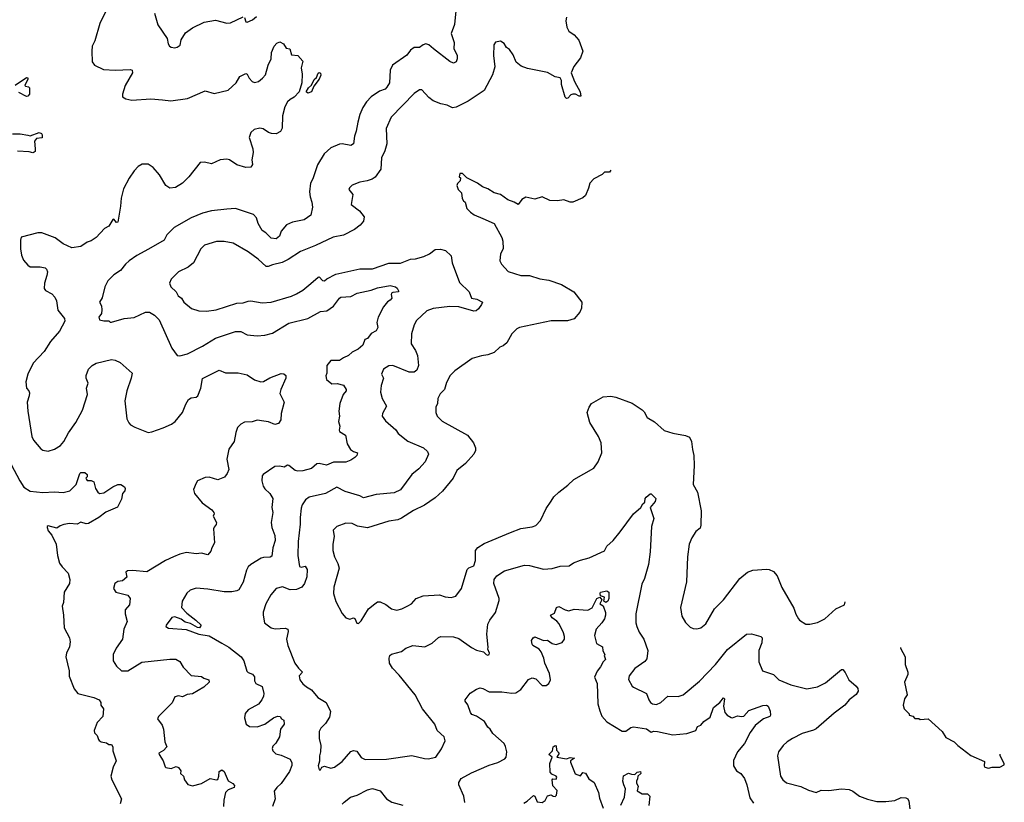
# Model space of a CAD drawing. Extents: x 1933546 to 2138868, y 524910 to 667279.
# Tile 456 of 466: x 2099391 to 2107160, y 623177 to 629354. Entities that reach past the tile are written whole.
import ezdxf

# ---------------------------------------------------------------- set-up
doc = ezdxf.new("R2010")
doc.units = 0

msp = doc.modelspace()

# ---------------------------------------------------------------- linework, layer by layer
at = {"layer": '0CON10XD'}
for points in [[(2100103.8, 629485), (2100022.5, 629325), (2099985, 629187.5), (2099964.4, 629145), (2099959.5, 629105), (2099962.6, 629022.6), (2099981.2, 628995), (2100051.7, 628961.7), (2100145, 628954.4), (2100265, 628961.2), (2100280, 628955), (2100282, 628935), (2100223.1, 628835), (2100202, 628765), (2100203.8, 628745), (2100228.8, 628728.8), (2100275, 628718.1), (2100425, 628728.4), (2100518.7, 628721.3), (2100585, 628712.3), (2100715, 628732.5), (2100855, 628792.5), (2100925, 628772), (2101035, 628798.8), (2101098.8, 628855), (2101128.8, 628905), (2101175, 628930), (2101186.7, 628925), (2101202.7, 628892.7), (2101226.7, 628865), (2101245, 628859.4), (2101275, 628866.9), (2101308.4, 628891.6), (2101330.5, 628919.5), (2101351.8, 628995), (2101374.5, 629045.5), (2101378.1, 629095), (2101398.6, 629145), (2101420.3, 629169.7), (2101445, 629178), (2101473.2, 629163.2), (2101495, 629130), (2101523.3, 629123.3), (2101536.2, 629076.2), (2101585, 629071.2), (2101626.4, 629026.4), (2101612.5, 628975), (2101620, 628925), (2101616.2, 628855), (2101597.5, 628785), (2101556.8, 628743.2), (2101526.7, 628725), (2101504.2, 628705), (2101484.2, 628665), (2101465.8, 628595), (2101461.7, 628498.3), (2101448.8, 628471.2), (2101415, 628453.3), (2101377, 628457), (2101355, 628463.3), (2101313, 628493), (2101285, 628498.6), (2101242, 628488), (2101215.5, 628464.5), (2101202.5, 628425), (2101232, 628335), (2101234, 628305), (2101222, 628248), (2101228.8, 628211.2), (2101215, 628190), (2101175, 628188.6), (2101105, 628208.1), (2101047.9, 628247.9), (2101025, 628254.4), (2100972.7, 628247.3), (2100905, 628215.7), (2100850.7, 628230.7), (2100815, 628226.7), (2100725, 628113.3), (2100676.7, 628065), (2100619.6, 628030.5), (2100575, 628023.8), (2100543.8, 628045), (2100495, 628130), (2100445, 628187.5), (2100405, 628212.5), (2100356.4, 628213.6), (2100326.7, 628195), (2100295, 628160), (2100255.8, 628104.2), (2100211.2, 628018.8), (2100192, 627945), (2100187.7, 627882.3), (2100166.7, 627755), (2100155, 627753.3), (2100135, 627780), (2100125, 627776.2), (2100095.7, 627724.3), (2100060, 627705), (2099995, 627636), (2099955, 627609.2), (2099922.6, 627597.4), (2099875, 627563.5), (2099804, 627554), (2099735, 627586.2), (2099671.7, 627631.7), (2099565, 627670.8), (2099535, 627670.6), (2099403.6, 627636.4), (2099396.4, 627613.6), (2099398.6, 627545), (2099405.7, 627495), (2099422, 627455), (2099455, 627416), (2099475, 627404), (2099553.9, 627403.9), (2099592.5, 627395), (2099603.3, 627385), (2099610, 627365), (2099606.7, 627335), (2099586.7, 627275), (2099583.6, 627233.6), (2099596.1, 627216.1), (2099645, 627189.2), (2099668.6, 627165), (2099681.4, 627135), (2099692.1, 627062.1), (2099744, 626995), (2099748.6, 626975), (2099705.7, 626895), (2099635.5, 626814.5), (2099585, 626734.2), (2099496.4, 626643.6), (2099454.5, 626555.5), (2099439.2, 626495), (2099445.6, 626445.6), (2099464.3, 626424.3), (2099468.1, 626408.1), (2099467.1, 626385), (2099451.1, 626335), (2099454.4, 626265), (2099488, 626065), (2099501.2, 626035), (2099558.3, 625968.3), (2099575, 625956.7), (2099615, 625948.8), (2099666.7, 625965), (2099712.5, 625992.5), (2099740.6, 626025), (2099777.4, 626092.6), (2099835.3, 626174.7), (2099886.9, 626273.1), (2099927.1, 626395), (2099919.4, 626445), (2099931.5, 626485), (2099915.8, 626525), (2099915.8, 626545), (2099935, 626596.2), (2099964.2, 626625), (2099995, 626643.3), (2100115, 626672), (2100145, 626667.9), (2100185, 626647.9), (2100277.5, 626565), (2100270.8, 626525), (2100236.2, 626425), (2100220, 626345), (2100236.7, 626205), (2100251.7, 626171.7), (2100266.4, 626156.4), (2100299.3, 626139.3), (2100405, 626095.8), (2100435, 626100.8), (2100523.8, 626133.8), (2100588.8, 626161.2), (2100618.1, 626181.9), (2100675.5, 626255), (2100701.2, 626318.8), (2100723.8, 626356.2), (2100745, 626369.2), (2100784.1, 626375.9), (2100795.6, 626384.4), (2100821.4, 626445), (2100835, 626523.3), (2100965, 626588), (2101015, 626565.8), (2101115.7, 626565.7), (2101185, 626550.6), (2101245, 626512), (2101295, 626495.8), (2101315, 626498), (2101365, 626527.5), (2101455, 626561.2), (2101475, 626560), (2101492.5, 626545), (2101491.2, 626525), (2101451.2, 626435), (2101444.2, 626405), (2101478, 626335), (2101453.3, 626245), (2101452.5, 626195), (2101433, 626167), (2101405, 626158.8), (2101355, 626180), (2101316.7, 626186.7), (2101265, 626193.3), (2101225, 626180), (2101165, 626177.1), (2101135, 626162.5), (2101110, 626135), (2101095.5, 626095), (2101084.4, 626025), (2101040.8, 625965), (2101026.9, 625885), (2101040.3, 625805), (2101028.6, 625771.4), (2101006.3, 625743.7), (2100955, 625723.1), (2100885, 625742.5), (2100855, 625740.8), (2100794.5, 625715.5), (2100782.7, 625697.3), (2100763.3, 625645), (2100770, 625615), (2100830.3, 625540.3), (2100906.7, 625485), (2100923.3, 625465), (2100926.1, 625453.9), (2100916.7, 625435), (2100943.8, 625385), (2100941.2, 625368.8), (2100925, 625350), (2100921.4, 625335), (2100927.8, 625225), (2100906.2, 625185), (2100900.7, 625159.3), (2100875, 625130), (2100825, 625144), (2100785, 625139.2), (2100707.7, 625147.7), (2100655, 625136.9), (2100606.2, 625115), (2100542.9, 625087.1), (2100395, 624995.8), (2100282.3, 625007.7), (2100242.5, 625005), (2100230, 624995), (2100236.7, 624953.3), (2100202.5, 624925), (2100165, 624920.8), (2100141.2, 624905), (2100132.5, 624865), (2100150, 624835), (2100245, 624811.2), (2100263.8, 624785), (2100257.5, 624735), (2100224.1, 624695.9), (2100224.3, 624665.7), (2100239.4, 624605), (2100212.1, 624545), (2100202.7, 624465), (2100151.4, 624395), (2100128, 624345), (2100130, 624295), (2100155, 624251.2), (2100195, 624215.8), (2100245, 624214.4), (2100356, 624284), (2100576.7, 624306.7)], [(2102832, 629425), (2102821.2, 629315), (2102796.7, 629245), (2102818.2, 629175), (2102816.4, 629125), (2102841.9, 629075), (2102844, 629045), (2102835, 629022.5), (2102815, 629011.2), (2102785, 629022.9), (2102656.2, 629125), (2102620, 629155), (2102595, 629163.8), (2102575, 629156.7), (2102545, 629133.8), (2102505, 629133.8), (2102475, 629113.8), (2102446.8, 629073.2), (2102333.8, 628995), (2102314, 628955), (2102309.4, 628855), (2102288.9, 628821.1), (2102273.8, 628805), (2102231.1, 628788.9), (2102164.2, 628745), (2102126.9, 628705), (2102098.6, 628661.4), (2102075.5, 628605), (2102060, 628545), (2102046.8, 628473.2), (2102032.5, 628435), (2102025, 628374), (2102005, 628360.6), (2101935, 628374), (2101915, 628372), (2101847.3, 628342.7), (2101794.2, 628295.8), (2101740.3, 628209.7), (2101705, 628097.5), (2101686.9, 628063.1), (2101679.1, 627995), (2101683.5, 627955), (2101697.1, 627912.9), (2101701.4, 627875), (2101688.8, 627811.2), (2101635, 627774.4), (2101545, 627755.5), (2101497.5, 627735), (2101454.2, 627685), (2101441.2, 627645), (2101415, 627624.4), (2101375, 627629.2), (2101332.1, 627672.1), (2101305, 627690), (2101273.3, 627745), (2101258.9, 627788.9), (2101235, 627817.1), (2101095, 627862.9), (2101025, 627859.4), (2100904.5, 627845.5), (2100835, 627828), (2100745, 627790), (2100610.8, 627715), (2100552.5, 627655), (2100531.2, 627615), (2100408.2, 627541.8), (2100315, 627494.2), (2100255, 627452), (2100225, 627423.8), (2100186.7, 627373.3), (2100135, 627340.8), (2100087.8, 627292.2), (2100062.2, 627245), (2100041.7, 627158.3), (2100020, 627125), (2100036.7, 627095), (2100040, 627065), (2100037.5, 627035), (2100016.7, 627005), (2100021.2, 626985), (2100055, 626976.2), (2100095, 626977.5), (2100105, 626967.5), (2100115, 626966.7), (2100215, 626994.6), (2100295, 627004.5), (2100385, 627044.6), (2100415, 627044.6), (2100455, 627021.2), (2100490.9, 626985), (2100592.4, 626762.4), (2100635, 626703.3), (2100655, 626701.2), (2100715, 626718.1), (2100833.7, 626776.4), (2100935, 626840), (2101095, 626893.3), (2101135, 626892.5), (2101185, 626866.7), (2101265, 626858.6), (2101325, 626864.3), (2101385, 626880.6), (2101515, 626960), (2101663.7, 626996.3), (2101765, 627051.9), (2101815, 627055.7), (2101866.7, 627093.3), (2101913.6, 627156.4), (2101925.5, 627164.5), (2102005, 627170.5), (2102055, 627195.5), (2102165, 627218.5), (2102215, 627237.5), (2102315, 627256.9), (2102357.5, 627245), (2102370, 627235), (2102380, 627215), (2102380, 627205), (2102335, 627200), (2102324.3, 627195.7), (2102321.2, 627185), (2102328, 627155), (2102315, 627139.2), (2102292.7, 627127.3), (2102262.8, 627087.2), (2102220, 627005), (2102208, 626965), (2102216, 626925), (2102205, 626898.8), (2102163.6, 626876.4), (2102135, 626837.5), (2102115, 626830), (2102098.8, 626785), (2102062.5, 626755), (2102015, 626731.1), (2101985, 626704.3), (2101945, 626685.8), (2101915, 626663.8), (2101845, 626663.1), (2101814.3, 626624.3), (2101813.8, 626565), (2101806.4, 626543.6), (2101811.2, 626515), (2101855, 626481.4), (2101895, 626482.5), (2101945, 626470), (2101966.7, 626435), (2101966.7, 626425), (2101944.1, 626395.9), (2101916.7, 626325), (2101910.6, 626265), (2101915.6, 626225), (2101906, 626184), (2101917.1, 626145), (2101912.9, 626115), (2101915, 626104.4), (2101960.8, 626075), (2101975.6, 626005.6), (2102002.7, 625962.7), (2102025, 625946.7), (2102057.5, 625935), (2102052.5, 625915), (2102035, 625897.5), (2102003.6, 625876.4), (2101965, 625861.9), (2101868.6, 625861.4), (2101812.1, 625837.9), (2101755, 625850.2), (2101735, 625848.6), (2101695, 625813.1), (2101625, 625793.6), (2101585, 625790.9), (2101565, 625795.6), (2101515, 625835.5), (2101505, 625837.5), (2101478.3, 625821.7), (2101445, 625829.2), (2101405, 625827.5), (2101311.2, 625765), (2101304.2, 625755), (2101302.5, 625715), (2101311.7, 625671.7), (2101325, 625650.8), (2101364.5, 625614.4), (2101388.6, 625575), (2101380.6, 625505), (2101388.9, 625465), (2101375.6, 625385.6), (2101381.4, 625345), (2101405, 625282.5), (2101406.4, 625243.6), (2101388.6, 625185), (2101380.8, 625119.2), (2101368.3, 625111.7), (2101315, 625110), (2101296.5, 625103.5), (2101215, 625054.2), (2101195, 625036), (2101180.7, 625010.7), (2101155.8, 624915), (2101119.2, 624855), (2101104.4, 624845.6), (2101065, 624837.5), (2101005, 624837.7), (2100875, 624859.6), (2100785, 624866.9), (2100737.6, 624852.4), (2100711.4, 624828.6), (2100674.5, 624765), (2100669.1, 624715), (2100709.4, 624669.4), (2100781.9, 624615), (2100822.5, 624575), (2100810, 624555), (2100795, 624556.7), (2100738.3, 624588.3), (2100698.2, 624598.3), (2100665, 624623.4), (2100615, 624641.5), (2100591.2, 624635), (2100546.7, 624575), (2100543.9, 624563.9), (2100565, 624551.2), (2100705, 624540), (2100805, 624504.4), (2100885, 624490.6), (2100985, 624433.8), (2101041.1, 624401.1), (2101137.7, 624325), (2101160, 624295), (2101183.4, 624213.4), (2101195, 624202), (2101228.3, 624188.3), (2101245, 624166.7), (2101244.3, 624135), (2101254, 624115), (2101305, 624092.5), (2101318.6, 624035), (2101315.7, 624015), (2101301.9, 623985), (2101275, 623951.4), (2101195, 623906.9), (2101171.3, 623878.7), (2101164.2, 623845), (2101178.8, 623795), (2101205.8, 623775.8), (2101265, 623772.2), (2101325.4, 623794.6), (2101395, 623844.2), (2101425, 623858), (2101447.5, 623855), (2101457.5, 623837.5), (2101476, 623825), (2101478.8, 623795), (2101448.8, 623755), (2101440, 623695), (2101412.5, 623645), (2101389.1, 623620.9), (2101383, 623603), (2101388, 623585), (2101411.3, 623561.3), (2101455, 623550.8), (2101525, 623516.7), (2101537.8, 623487.8), (2101537.6, 623467.6), (2101521.2, 623421.2), (2101455.6, 623325), (2101419.2, 623295), (2101398.8, 623265), (2101406, 623205), (2101385.8, 623144.2)], [(2100456, 629405), (2100482.3, 629312.3), (2100553.8, 629205), (2100562.7, 629162.7), (2100573.3, 629145), (2100586.1, 629136.1), (2100615, 629131.2), (2100635, 629136.2), (2100656.8, 629153.2), (2100666.2, 629195), (2100700.3, 629249.7), (2100755, 629290.8), (2100847.5, 629335), (2100935, 629350.8), (2101025, 629326.2), (2101055, 629328.8), (2101155, 629377.5)], [(2103706, 629375), (2103700, 629345), (2103709.4, 629295), (2103724.7, 629264.7), (2103765.8, 629235), (2103802.7, 629192.7), (2103833.3, 629105), (2103816.4, 629053.6), (2103764.3, 628985), (2103743.3, 628935), (2103767.5, 628865), (2103813.3, 628785), (2103820, 628750), (2103805, 628750), (2103776.4, 628766.4), (2103755, 628766.7), (2103739.3, 628760.7), (2103717.5, 628735), (2103705, 628731.2), (2103695, 628742.5), (2103667, 628843), (2103667.5, 628875), (2103656.2, 628896.2), (2103615, 628904.2), (2103555, 628937.1), (2103398.3, 628968.3), (2103347.3, 628987.3), (2103309.7, 629019.7), (2103285, 629077.5), (2103255, 629117.5), (2103232.5, 629135), (2103213.3, 629165), (2103185, 629183.3), (2103145, 629176.2), (2103131.2, 629155), (2103128.8, 629071.2), (2103141.4, 628981.4), (2103120.7, 628919.3), (2103056.4, 628795), (2102929, 628711), (2102835, 628663.9), (2102805, 628658.2), (2102765, 628679.6), (2102715, 628689.3), (2102653.3, 628713.3), (2102619.2, 628739.2), (2102565, 628800.8), (2102545, 628800.8), (2102505, 628771.4), (2102323.1, 628585), (2102283.1, 628495), (2102287.5, 628375), (2102272.2, 628317.8), (2102246.9, 628265), (2102241.5, 628175), (2102195, 628110), (2102172, 628095), (2102132.9, 628082.9), (2102075, 628072.5), (2102015, 628047.8), (2101992.7, 628027.3), (2101988.1, 628015), (2102018.9, 627975), (2102006.2, 627895), (2102073.3, 627845), (2102108.8, 627798.8), (2102104.2, 627765), (2102078, 627732), (2102032.8, 627697.2), (2101945.4, 627654.6), (2101865, 627637.1), (2101725, 627571.4), (2101605.7, 627524.3), (2101509.7, 627460.3), (2101463, 627437), (2101385, 627419.4), (2101352.5, 627405), (2101335, 627405.6), (2101272.8, 627462.8), (2101195, 627521.4), (2101075, 627591.1), (2101005, 627603.3), (2100945, 627604.4), (2100850, 627575), (2100820, 627545), (2100764, 627435), (2100719.3, 627400.7), (2100645.5, 627364.5), (2100586, 627305), (2100573.3, 627275), (2100583.3, 627245), (2100625.8, 627205), (2100642, 627175), (2100667.5, 627155), (2100686.2, 627125), (2100745.8, 627075.8), (2100805, 627057.5), (2100865, 627052.5), (2100942.5, 627065), (2101105, 627116.7), (2101155, 627120.6), (2101195, 627131.9), (2101215, 627134.2), (2101305, 627120), (2101375, 627124.3), (2101535, 627171.4), (2101575, 627189.2), (2101625, 627219.2), (2101687.9, 627272.1), (2101745, 627322), (2101755, 627323.8), (2101779.2, 627295), (2101795, 627292.5), (2101815, 627309.4), (2101885, 627344.3), (2102075, 627388.6), (2102175, 627388.5), (2102305, 627431.4), (2102396.9, 627433.1), (2102475, 627464.5), (2102515, 627467.9), (2102580, 627485), (2102624, 627505), (2102669.7, 627540.3), (2102711.7, 627541.7), (2102751.2, 627531.2), (2102795, 627491.2), (2102804.3, 627435), (2102860.8, 627280.8), (2102936.4, 627206.4), (2102955, 627155.8), (2102998.2, 627148.2), (2103042.5, 627125), (2103036, 627105), (2103011.7, 627071.7), (2102993.9, 627056.1), (2102975, 627054), (2102855, 627086.5), (2102785, 627090.5), (2102654.4, 627075.6), (2102602.5, 627055), (2102521.2, 626978.8), (2102503.1, 626945), (2102481.9, 626875), (2102480, 626795), (2102515, 626743.8), (2102529.4, 626705), (2102536.9, 626625), (2102525, 626589.2), (2102505, 626572.2), (2102465, 626571.4), (2102335, 626624), (2102305, 626622), (2102262, 626595), (2102246.1, 626556.1), (2102262.5, 626525), (2102243.2, 626466.8), (2102237.8, 626415), (2102251.5, 626365), (2102284.2, 626305), (2102254.3, 626245.7), (2102252.5, 626225), (2102277.2, 626187.2), (2102358.3, 626118.3), (2102377.3, 626087.3), (2102455, 626027.3), (2102576.2, 625975), (2102608, 625945), (2102617.5, 625925), (2102591.1, 625865), (2102540.3, 625809.7), (2102484.4, 625765.6), (2102395.2, 625644.8), (2102345, 625619.5), (2102202.7, 625607.3), (2102105, 625580), (2102075.2, 625595.2), (2101960.6, 625630.6), (2101893.3, 625665), (2101805, 625614.4), (2101675.6, 625584.4), (2101646.4, 625563.6), (2101620, 625525), (2101611.7, 625498.3), (2101603.3, 625425), (2101605, 625372.5)], [(2101165, 629370), (2101175, 629337.5), (2101185, 629333.8), (2101227, 629353), (2101260.7, 629379.3)], [(2099355, 628836.2), (2099445, 628898.8), (2099455.7, 628895.7), (2099456, 628885), (2099432.5, 628835), (2099438.3, 628828.3), (2099460, 628825), (2099467.5, 628815), (2099467.5, 628765), (2099455, 628750), (2099445, 628747.5), (2099385, 628780)], [(2101665, 628774), (2101652.5, 628785), (2101670, 628815), (2101692.5, 628837.5), (2101715, 628882.5), (2101733.3, 628896.7), (2101745, 628932.5), (2101755, 628936.7), (2101765, 628932.5), (2101768, 628915), (2101755, 628883.3), (2101711.7, 628828.3), (2101692.5, 628785), (2101665, 628774)], [(2099335, 628454.2), (2099393.9, 628453.9), (2099455, 628442.5), (2099475, 628436.7), (2099545, 628463.3), (2099562.5, 628455), (2099567.5, 628445), (2099568.3, 628421.7), (2099523, 628417), (2099507.5, 628395), (2099513.3, 628335), (2099512.5, 628315), (2099505, 628307.5), (2099495, 628303.3), (2099465, 628312), (2099375, 628317.5)], [(2104055.3, 628165.5), (2104045, 628150), (2104005, 628150), (2103987, 628133), (2103920.7, 628099.3), (2103890, 628065), (2103880, 628025), (2103855, 627967.5), (2103835, 627947.5), (2103755, 627913.3), (2103735, 627913.3), (2103685, 627931.2), (2103635, 627923.8), (2103575, 627926.7), (2103515, 627955.6), (2103455, 627937.8), (2103385, 627952.5), (2103353.9, 627936.1), (2103325, 627894.2), (2103292.5, 627915), (2103243, 627933), (2103185, 627974), (2103135, 627988), (2103085, 628018), (2103044.1, 628034.1), (2103003.6, 628063.6), (2102920, 628105), (2102885, 628140), (2102865, 628140), (2102860, 628115), (2102870, 628105), (2102867, 628083), (2102845, 628060), (2102840, 628045), (2102850, 628015), (2102877, 627987), (2102883.6, 627943.6), (2102892.5, 627925), (2102906.7, 627915), (2102920, 627865), (2102947.5, 627835), (2102977.5, 627815), (2103045, 627783.8), (2103135, 627746.7), (2103195.6, 627635.6), (2103204, 627605), (2103206, 627545), (2103186.2, 627505), (2103180.7, 627450.7), (2103192.5, 627425), (2103245, 627367.5), (2103345, 627333.8), (2103415, 627333.8), (2103495, 627310), (2103565, 627297.1), (2103665, 627264.2), (2103763.8, 627205), (2103826.7, 627125), (2103823, 627077), (2103810, 627045), (2103765.9, 626994.1), (2103713.6, 626976.4), (2103585, 626977.8), (2103335, 626925.8), (2103315, 626914), (2103275, 626873.8), (2103235, 626803.3), (2103205, 626778.8), (2103179.3, 626770.7), (2103133.9, 626726.1), (2103085, 626708.8), (2103035, 626701.2), (2102960.4, 626679.5), (2102825, 626583.3), (2102788.8, 626545), (2102758.8, 626491.2), (2102744, 626435), (2102707.6, 626402.4), (2102691.4, 626365), (2102687.5, 626325), (2102674.2, 626295), (2102674, 626255), (2102684, 626225), (2102725, 626185.6), (2102923.7, 626073.7), (2102971.1, 626015), (2102986.8, 625975), (2102987.3, 625952.7), (2102975, 625926.2), (2102909.8, 625850.2), (2102841.4, 625795), (2102810.8, 625735), (2102727.1, 625633), (2102668.9, 625581.1), (2102585, 625523.8), (2102498.5, 625481.5), (2102405, 625419.2), (2102375, 625408), (2102305, 625395.7), (2102135, 625344.2), (2102056.7, 625356.7), (2102015, 625378.6), (2101965, 625380), (2101892.5, 625355), (2101864, 625325), (2101872.5, 625275), (2101860.8, 625215), (2101861.2, 625165), (2101874, 625115), (2101901.7, 625061.7), (2101910.8, 625025), (2101870, 624875), (2101868, 624825), (2101885, 624762.5), (2101936.4, 624666.4), (2101965, 624632.5), (2101995, 624622.5), (2102025, 624632.5), (2102035, 624627.5), (2102051.7, 624591.7), (2102065, 624587.5), (2102085, 624610), (2102143.3, 624705), (2102192.5, 624745), (2102215, 624758.8), (2102235, 624760), (2102279.7, 624739.7), (2102325, 624704), (2102365.7, 624694.3), (2102407.5, 624705), (2102455, 624727.5), (2102482.5, 624745), (2102520, 624785), (2102575, 624808), (2102704.1, 624815.9), (2102748.8, 624798.8), (2102795, 624794.2), (2102832.5, 624805), (2102876.2, 624865), (2102922.5, 625015), (2102935, 625027.5), (2102975, 625042.5), (2102988.8, 625085), (2102988.9, 625165), (2103005, 625187.5), (2103055, 625220), (2103265, 625308.1), (2103345, 625337.1), (2103435, 625351.4), (2103465, 625362), (2103499.7, 625400.3), (2103545.5, 625495), (2103584.4, 625555), (2103605, 625587.5), (2103643.9, 625626.1), (2103715, 625679.2), (2103763.8, 625725), (2103922.5, 625815), (2103955.8, 625864.2), (2103983.3, 625935), (2103980, 626015), (2103958, 626065), (2103890, 626175), (2103870, 626255), (2103884, 626295), (2103903.3, 626325), (2103995, 626378), (2104055, 626382), (2104095, 626374), (2104225, 626328), (2104303.8, 626275), (2104318.7, 626258.7), (2104341.2, 626215), (2104399.1, 626179.1), (2104475, 626111.2), (2104545, 626090), (2104645, 626072), (2104675, 626060), (2104691.4, 626025), (2104700.8, 625960.8), (2104710, 625915), (2104713.8, 625835), (2104706, 625685), (2104738, 625625), (2104767.7, 625477.7), (2104766, 625365), (2104759.4, 625340.6), (2104725, 625313.8), (2104694.2, 625265), (2104672.9, 625215), (2104661.4, 625115), (2104653.6, 624916.4), (2104606.2, 624715), (2104616.1, 624646.1), (2104645, 624597.5), (2104680.7, 624560.7), (2104705, 624550), (2104735, 624546.2), (2104765, 624553.8), (2104806.2, 624585), (2104874.4, 624705.6), (2104944, 624775), (2105074.2, 624945), (2105133.8, 624995), (2105175, 625008.6), (2105285, 625017.5), (2105305.7, 625015.7), (2105338.3, 624998.3), (2105367.5, 624965), (2105405, 624873.3), (2105499.7, 624709.7), (2105515, 624662.5), (2105536, 624625), (2105545, 624613.8), (2105595, 624584), (2105625, 624584), (2105685, 624596.7), (2105745, 624626), (2105831.2, 624705), (2105900, 624735), (2105903.5, 624759.7)], [(2099325, 625843.3), (2099393.5, 625713.5), (2099423.7, 625663.6), (2099475, 625632.9), (2099575, 625621.4), (2099665, 625628.9), (2099735, 625623.3), (2099785.8, 625635), (2099836, 625685), (2099865, 625772.5), (2099875, 625780), (2099905, 625780), (2099923.3, 625765), (2099923.3, 625746.7), (2099913.3, 625735), (2099917.5, 625725), (2099925, 625717.5), (2099955, 625717.5), (2099976.4, 625706.4), (2099990, 625655), (2100007.5, 625625), (2100020, 625615), (2100055, 625618.6), (2100125, 625668), (2100165, 625686.2), (2100190, 625685), (2100217.5, 625667.5), (2100223.3, 625655), (2100221.2, 625635), (2100203.3, 625615), (2100195, 625570), (2100163, 625507), (2100071.4, 625468.6), (2100015.5, 625424.5), (2099935, 625378), (2099915, 625374.2), (2099875, 625388), (2099845, 625372), (2099785, 625377.1), (2099738.8, 625371.2), (2099710, 625360), (2099685, 625340), (2099615, 625360), (2099607.5, 625355), (2099608, 625345), (2099615, 625320), (2099644, 625285), (2099679.2, 625215), (2099690, 625125), (2099706.2, 625065), (2099726.2, 625035), (2099773.8, 624985), (2099786.7, 624935), (2099783.8, 624905), (2099743.3, 624835), (2099736.9, 624755), (2099725.7, 624724.3), (2099736.9, 624655), (2099742, 624555), (2099783.3, 624475), (2099790, 624445), (2099783.8, 624405), (2099760, 624355), (2099756, 624325), (2099781.2, 624215), (2099781.7, 624171.7), (2099822.1, 624072.1), (2099850, 624035), (2099975.5, 624005.5), (2100017.5, 623985), (2100032.5, 623965), (2100032.5, 623945), (2100052.5, 623915), (2100046.7, 623855), (2100003.3, 623806.7), (2099980, 623745), (2099982.5, 623725), (2100002.5, 623705), (2100013.6, 623673.6), (2100017.5, 623665), (2100035, 623656), (2100075, 623645.8), (2100095, 623633.3), (2100115, 623632.5), (2100126.4, 623616.4), (2100126.2, 623585), (2100153.8, 623505), (2100128.8, 623455), (2100110.8, 623385), (2100117.5, 623355), (2100193.3, 623205), (2100183.3, 623165)], [(2101605, 625372.5), (2101587.5, 625235), (2101586.5, 625126.5), (2101598.2, 625038.2), (2101613.2, 625033.2), (2101645, 625040), (2101659.5, 625015), (2101655.9, 624955.9), (2101638.9, 624905), (2101616.2, 624875), (2101575, 624856.4), (2101524.3, 624854.3), (2101465, 624878.8), (2101414.2, 624865), (2101373.5, 624815), (2101332.5, 624745), (2101311.7, 624678.3), (2101311.2, 624655), (2101323.3, 624595), (2101375, 624554), (2101405.9, 624545.9), (2101485, 624551.2), (2101507.5, 624545), (2101510, 624525), (2101496, 624465), (2101507.1, 624415), (2101561.9, 624275), (2101591.1, 624235), (2101622.5, 624205), (2101596, 624175), (2101602, 624145), (2101625, 624111.4), (2101655, 624089.4), (2101694.5, 624064.5), (2101744.2, 624005), (2101810, 623965), (2101842.9, 623895), (2101835, 623848.8), (2101805, 623800), (2101766.4, 623763.6), (2101754.3, 623735), (2101755, 623680), (2101768.6, 623625), (2101765.7, 623575), (2101755.7, 623545), (2101757.3, 623502.7), (2101746, 623465), (2101755, 623433.3), (2101765, 623432.5), (2101776.2, 623455), (2101795, 623464), (2101846.4, 623446.4), (2101875, 623454), (2101935, 623500), (2102005, 623578.8), (2102025, 623586.7), (2102050.4, 623580.5), (2102085, 623530), (2102116.1, 623516.1), (2102285, 623518), (2102485, 623548), (2102585, 623523.3), (2102615, 623521.2), (2102675, 623532.5), (2102720.7, 623599.3), (2102748.3, 623661.7), (2102741.2, 623695), (2102684.2, 623745), (2102666.2, 623795), (2102569.2, 623915), (2102512, 624025), (2102385, 624181.9), (2102331.9, 624235), (2102308, 624275), (2102306.2, 624315), (2102312, 624335), (2102325, 624347.5), (2102405, 624367.5), (2102438.8, 624395), (2102493.8, 624413.8), (2102587.5, 624405), (2102645, 624434), (2102695, 624478.9), (2102715, 624486.4), (2102815, 624483.8), (2102855, 624471.1), (2102955, 624399.2), (2102995, 624378.8), (2103050, 624365), (2103072.7, 624342.7), (2103085, 624338.8), (2103095, 624343.3), (2103097.1, 624355), (2103086, 624385), (2103087.1, 624402.9), (2103076, 624505), (2103086.2, 624583.8), (2103100.6, 624615), (2103145, 624676.2), (2103175, 624770), (2103174.5, 624785), (2103132.1, 624905), (2103135.4, 624935), (2103155, 624964.3), (2103216.8, 625003.2), (2103375, 625047.8), (2103415, 625046.4), (2103525, 625016.4), (2103591.9, 625021.9), (2103655, 625041.5), (2103727.5, 625042.5), (2103761.9, 625068.1), (2103815, 625089.2), (2103885, 625106), (2104005, 625163.3), (2104025, 625199.5), (2104075, 625244.3), (2104129.1, 625310.9), (2104235, 625454), (2104291.5, 625505), (2104307.8, 625532.2), (2104324.3, 625545), (2104326.7, 625575), (2104335, 625584.4), (2104365, 625610.8), (2104375, 625612), (2104410.8, 625575), (2104405, 625552), (2104366.2, 625505), (2104396, 625416), (2104377.5, 625355), (2104366.9, 625155), (2104351.9, 625055), (2104320.5, 624945), (2104300.6, 624899.4), (2104253.1, 624665), (2104252.9, 624595), (2104260.6, 624565), (2104280.2, 624520.2), (2104315.4, 624465), (2104346.5, 624375), (2104338.8, 624308.8), (2104325, 624288.9), (2104245, 624234.2), (2104200.8, 624175), (2104195.8, 624145.8), (2104224.3, 624095), (2104235, 624086.7), (2104337, 624037), (2104354.2, 623985), (2104367.5, 623965), (2104385, 623954.5), (2104415, 623948.9), (2104450, 623965), (2104505, 624014.3), (2104587, 624013), (2104626.7, 624025), (2104756.2, 624133.8), (2104881.9, 624265), (2104977.1, 624382.9), (2105126.6, 624503.4), (2105165, 624506.1), (2105240, 624485), (2105250.8, 624475), (2105247.1, 624435), (2105224.5, 624375.5), (2105224.4, 624345), (2105224.3, 624285), (2105253.3, 624215), (2105340, 624185), (2105381.2, 624145), (2105475, 624103.3), (2105602.4, 624072.4), (2105685, 624088.5), (2105749.8, 624120.2), (2105875, 624226.7), (2105885, 624226.7), (2105905, 624201.2), (2105933.3, 624143.3), (2105990, 624095), (2106003.8, 624075), (2106006.2, 624055), (2105990.8, 624029.2), (2105935, 623986), (2105900.8, 623945), (2105817.9, 623882.1), (2105675, 623758.1), (2105655, 623745.6), (2105565, 623720.6), (2105489.8, 623680.2), (2105446.2, 623655), (2105416.2, 623625), (2105378.8, 623575), (2105369.2, 623545), (2105392.9, 623385), (2105412, 623355), (2105442, 623332), (2105555, 623302.1), (2105615, 623273.1), (2105675, 623254.4), (2105715, 623273.3), (2105775, 623270), (2105875, 623284), (2105935, 623278), (2105965, 623266.2), (2106017.5, 623225), (2106081.7, 623201.7), (2106155, 623184.2), (2106225, 623184.3), (2106295, 623192.5), (2106345, 623214.2), (2106383.8, 623213.8), (2106397.5, 623205), (2106406.1, 623186.1), (2106413.3, 623125)], [(2104015, 624753.3), (2104000, 624765), (2104006.1, 624796.1), (2103975, 624807.5), (2103970, 624825), (2103975, 624836), (2104025, 624846.2), (2104040, 624835), (2104038.8, 624785), (2104032.5, 624765), (2104015, 624753.3)], [(2103690, 624465), (2103691.2, 624485), (2103682.5, 624515), (2103646.9, 624585), (2103628.3, 624608.3), (2103592.4, 624632.4), (2103579.2, 624655), (2103609.7, 624670.3), (2103627.5, 624715), (2103645, 624722.9), (2103695.5, 624695.5), (2103725, 624689.4), (2103767.4, 624702.6), (2103875, 624693.4), (2103908.2, 624711.7), (2103945, 624786), (2103967.5, 624797.5), (2103983.3, 624775), (2103968.8, 624745), (2103995, 624727.5), (2104014.6, 624674.6), (2104014.6, 624655), (2104005.4, 624625), (2103985.5, 624595), (2103940, 624545), (2103927.5, 624495), (2103941.9, 624431.9), (2103988.8, 624405), (2103992.9, 624372.9), (2104007.5, 624345), (2104002.5, 624335), (2104012.5, 624305), (2103993.9, 624286.1), (2103974.4, 624245.6), (2103946.8, 624213.2), (2103926, 624165), (2103948.9, 624115), (2103953.7, 623953.7), (2103968.5, 623898.5), (2103985, 623856.2), (2104025, 623812), (2104145, 623739.2), (2104175, 623739.2), (2104213.2, 623766.7), (2104235, 623772.7), (2104336.1, 623756.1), (2104375, 623730.8), (2104395, 623738.1), (2104423.2, 623736.8), (2104545, 623709.1), (2104655, 623720), (2104725, 623743.1), (2104738, 623775), (2104765, 623787.5), (2104788.6, 623815), (2104840, 623850), (2104864.6, 623925), (2104914.6, 623965.5), (2104945, 624002.5), (2104952.5, 623995), (2104943.8, 623935), (2104956.2, 623885), (2104972.5, 623865), (2105005, 623846.2), (2105015, 623844), (2105055, 623860.8), (2105086.1, 623853.9), (2105105, 623856.2), (2105145, 623901.4), (2105255, 623942.5), (2105283, 623943), (2105296.4, 623936.4), (2105312.5, 623897.5), (2105316.4, 623866.4), (2105310, 623855), (2105260, 623835), (2105222.6, 623807.4), (2105195, 623784), (2105155, 623728), (2105108.9, 623641.1), (2105054.2, 623575), (2105023, 623507), (2105022.5, 623465), (2105047.1, 623427.1), (2105080, 623405), (2105109.4, 623365), (2105127.9, 623315), (2105151.6, 623211.6), (2105180.4, 623170.5)], [(2102902.5, 623175), (2102895, 623226.7), (2102856.2, 623315), (2102856.2, 623335), (2102875, 623366.2), (2102955, 623411.4), (2103095, 623471.4), (2103165, 623492.5), (2103218.8, 623521.2), (2103230, 623535), (2103234, 623576), (2103225, 623617.5), (2103212.6, 623642.6), (2103125, 623720), (2103102.9, 623755), (2103085, 623770), (2103058.6, 623815), (2102995, 623858.2), (2102959.8, 623869.8), (2102947.5, 623885), (2102927.9, 623947.9), (2102906.2, 623975), (2102906.2, 623985), (2102945, 624038), (2102995, 624070.8), (2103025, 624080), (2103045, 624076.7), (2103095, 624049.6), (2103195, 624048.9), (2103275, 624038.6), (2103305, 624041.4), (2103345, 624067.5), (2103405, 624145.7), (2103435, 624160.8), (2103463, 624153), (2103515, 624100), (2103545, 624098.8), (2103565.8, 624115), (2103580, 624145), (2103571.5, 624195), (2103534.7, 624274.7), (2103527.3, 624315), (2103506.7, 624365), (2103489.2, 624385), (2103441.2, 624415), (2103433.8, 624425), (2103430, 624455), (2103443.6, 624476.4), (2103455, 624482.5), (2103525, 624454.2), (2103555, 624456.2), (2103592.1, 624432.1), (2103625, 624424), (2103670.7, 624439.3), (2103690, 624465)], [(2106340, 624399.9), (2106340, 624395), (2106376.7, 624325), (2106377.5, 624265), (2106400, 624205), (2106397.5, 624185), (2106372.5, 624125), (2106392.5, 624025), (2106372.5, 623995), (2106362.5, 623945), (2106370, 623915), (2106410, 623875), (2106410, 623865), (2106437, 623857), (2106455, 623840), (2106485, 623840), (2106495, 623830), (2106560, 623835), (2106670, 623735), (2106699.7, 623689.7), (2106763.6, 623653.6), (2106792.5, 623625), (2106895, 623547.5), (2107005, 623500), (2107001.2, 623465), (2107006.7, 623455), (2107035, 623445.8), (2107065, 623453.8), (2107125, 623454), (2107158, 623472), (2107160, 623485), (2107127.5, 623545), (2107127.2, 623557.5)], [(2100576.7, 624306.7), (2100623, 624307), (2100655, 624287.8), (2100680, 624245), (2100745, 624179.2), (2100825, 624170.6), (2100845, 624157.1), (2100882.5, 624145), (2100887.5, 624125), (2100843.3, 624085), (2100755, 624033.3), (2100711.7, 624028.3), (2100675, 624008.8), (2100645, 624017.5), (2100615, 624009.2), (2100595, 623962.5), (2100485.8, 623855), (2100478.6, 623835), (2100515, 623786), (2100526.2, 623755), (2100535.7, 623655), (2100552, 623615), (2100525, 623585.6), (2100490, 623565), (2100491.2, 623555), (2100523.8, 623505), (2100538, 623458), (2100545, 623451.2), (2100585.8, 623444.2), (2100625, 623458.8), (2100645, 623451.2), (2100662.5, 623425), (2100660, 623405), (2100683.8, 623385), (2100691.9, 623355), (2100717.3, 623317.3), (2100755, 623307.8), (2100825, 623326.9), (2100895, 623366.2), (2100945, 623353.8), (2100953.6, 623356.4), (2100963.8, 623385), (2100965, 623420), (2100985, 623432.5), (2101005, 623420), (2101035, 623347.5), (2101072.5, 623325), (2101085, 623310), (2101082.5, 623295), (2101035, 623276.2), (2101016, 623255), (2101002.5, 623195), (2101000, 623145)], [(2103369.3, 623170.7), (2103395, 623187.5), (2103445, 623230), (2103456.7, 623225), (2103475, 623182.5), (2103515, 623176.7), (2103538.3, 623191.7), (2103555, 623227.5), (2103585, 623237.5), (2103600, 623225), (2103615, 623223.3), (2103627.5, 623235), (2103631.7, 623271.7), (2103598.3, 623308.3), (2103592.5, 623355), (2103598.3, 623361.7), (2103625, 623360), (2103628.8, 623375), (2103625, 623382.5), (2103588.8, 623398.8), (2103575.9, 623415.9), (2103574.2, 623485), (2103593.6, 623533.6), (2103566.2, 623555), (2103596.2, 623585), (2103599.2, 623615), (2103615, 623626.9), (2103625, 623623.3), (2103627.9, 623587.9), (2103647.5, 623565), (2103630, 623535), (2103705, 623520), (2103735, 623532), (2103767.5, 623525), (2103737.5, 623505), (2103737.5, 623495), (2103773.2, 623403.2), (2103815, 623387.5), (2103835, 623412.5), (2103855, 623406.7), (2103882.3, 623362.3), (2103925, 623333.8), (2103959.2, 623255), (2103965, 623210), (2103995, 623132.5)], [(2104133.3, 623155), (2104163, 623217), (2104172.5, 623285), (2104159.2, 623315), (2104150, 623345), (2104155, 623386.2), (2104195, 623407.5), (2104218.3, 623398.3), (2104245, 623397.5), (2104264.1, 623415.9), (2104289.6, 623419.5), (2104291.2, 623405), (2104267.5, 623385), (2104266.4, 623363.6), (2104257.5, 623345), (2104258.3, 623328.3), (2104270, 623305), (2104263, 623267), (2104303.6, 623243.6), (2104345, 623243.3), (2104362, 623225), (2104355, 623152.5)], [(2101935, 623163.3), (2101951.2, 623178.8), (2102002.6, 623217.4), (2102055, 623234.4), (2102135, 623275.6), (2102174.5, 623285.5), (2102235, 623269.2), (2102285, 623206.2), (2102327.5, 623177.5), (2102413.3, 623155)]]:
    msp.add_lwpolyline(points, dxfattribs=at)

doc.saveas('drawing.dxf')
